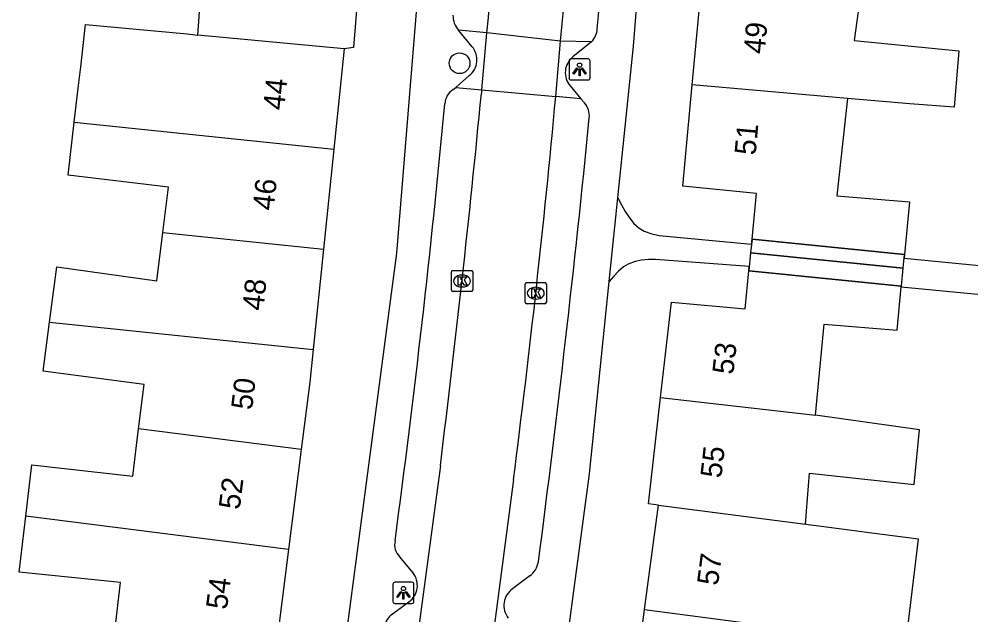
# Model space of a CAD drawing. Extents: x 163010 to 163853, y 382793 to 383982.
# Drawn here: x 163630.74 to 163675.61, y 383505.09 to 383533.18 of the extents above; entities that cross this region are included whole.
import ezdxf

# ---------------------------------------------------------------- set-up
doc = ezdxf.new("R2010")
doc.units = 0
for name, color, linetype in [('IMGEO_Boom', 7, 'Continuous'), ('IMGEO_Kolk', 7, 'Continuous'), ('IMGEO_Lichtpunt', 7, 'Continuous'), ('IMGEO_Pand', 7, 'Continuous'), ('IMGEO_Pand_nummerreeks', 7, 'Continuous'), ('IMGEO_Pand_overbouw', 7, 'Continuous'), ('IMGEO_Parkeervlak_open', 7, 'Continuous'), ('IMGEO_Rijbaan_lokaal_open', 7, 'Continuous'), ('IMGEO_Voetpad_open', 7, 'Continuous')]:
    doc.layers.add(name, color=color, linetype=linetype)

msp = doc.modelspace()

# ---------------------------------------------------------------- linework, layer by layer
at = {"layer": 'IMGEO_Boom'}
msp.add_circle((163651.504, 383531.101), 0.489, dxfattribs=at)
at = {"layer": 'IMGEO_Kolk'}
for p, q in [((163651.196, 383521.337), (163652.048, 383521.337)), ((163651.121, 383520.411), (163651.121, 383521.263)), ((163651.609, 383521.117), (163651.634, 383521.117)), ((163652.122, 383521.263), (163652.122, 383520.411)), ((163651.632, 383520.557), (163651.607, 383520.557)), ((163654.597, 383519.836), (163654.597, 383520.688)), ((163654.672, 383520.762), (163655.524, 383520.762)), ((163655.085, 383520.542), (163655.11, 383520.542)), ((163655.598, 383520.688), (163655.598, 383519.836)), ((163652.048, 383520.337), (163651.196, 383520.337)), ((163655.108, 383519.982), (163655.083, 383519.982)), ((163655.524, 383519.762), (163654.672, 383519.762))]:
    msp.add_line(p, q, dxfattribs=at)
for points in [[(163651.196, 383521.337), (163652.048, 383521.337)], [(163651.121, 383520.411), (163651.121, 383521.263)], [(163651.442, 383521.037), (163651.565, 383521.037), (163651.565, 383520.886), (163651.695, 383521.037), (163651.859, 383521.037), (163651.713, 383520.886), (163651.866, 383520.637), (163651.714, 383520.637), (163651.629, 383520.801), (163651.565, 383520.734), (163651.565, 383520.637), (163651.442, 383520.637), (163651.442, 383521.037)], [(163652.122, 383521.263), (163652.122, 383520.411)], [(163654.597, 383519.836), (163654.597, 383520.688)], [(163654.672, 383520.762), (163655.524, 383520.762)], [(163654.918, 383520.462), (163655.041, 383520.462), (163655.041, 383520.311), (163655.171, 383520.462), (163655.335, 383520.462), (163655.189, 383520.311), (163655.342, 383520.062), (163655.19, 383520.062), (163655.105, 383520.226), (163655.041, 383520.159), (163655.041, 383520.062), (163654.918, 383520.062), (163654.918, 383520.462)], [(163655.598, 383520.688), (163655.598, 383519.836)], [(163652.048, 383520.337), (163651.196, 383520.337)], [(163655.524, 383519.762), (163654.672, 383519.762)]]:
    msp.add_lwpolyline(points, dxfattribs=at)
for centre, start, end in [((163651.198, 383521.261), 91.552, 178.448), ((163651.198, 383521.261), 91.552, 178.448), ((163652.046, 383521.261), 1.552, 88.448), ((163652.046, 383521.261), 1.552, 88.448), ((163651.198, 383520.413), 181.552, 268.448), ((163651.198, 383520.413), 181.552, 268.448), ((163652.046, 383520.413), 271.552, 358.448), ((163652.046, 383520.413), 271.552, 358.448), ((163654.674, 383520.686), 91.552, 178.448), ((163654.674, 383520.686), 91.552, 178.448), ((163655.522, 383520.686), 1.552, 88.448), ((163655.522, 383520.686), 1.552, 88.448), ((163654.674, 383519.838), 181.552, 268.448), ((163654.674, 383519.838), 181.552, 268.448), ((163655.522, 383519.838), 271.552, 358.448), ((163655.522, 383519.838), 271.552, 358.448)]:
    msp.add_arc(centre, 0.0765, start, end, dxfattribs=at)
for centre, major_axis, ratio, start_param, end_param in [((163651.608, 383520.837), (-0.387, 0.002), 0.722429, 4.712389, 7.853982), ((163651.633, 383520.837), (-0.39, 0.002), 0.717154, 1.570796, 4.712389), ((163655.084, 383520.262), (-0.387, 0.002), 0.722429, 4.712389, 7.853982), ((163655.109, 383520.262), (-0.39, 0.002), 0.717154, 1.570796, 4.712389)]:
    msp.add_ellipse(centre, major_axis=major_axis, ratio=ratio, start_param=start_param, end_param=end_param, dxfattribs=at)
at = {"layer": 'IMGEO_Lichtpunt'}
for p, q in [((163656.663, 383531.213), (163656.663, 383530.406)), ((163656.663, 383531.213), (163656.663, 383530.406)), ((163657.565, 383531.308), (163656.757, 383531.308)), ((163657.565, 383531.308), (163656.757, 383531.308)), ((163657.659, 383530.406), (163657.659, 383531.213)), ((163657.659, 383530.406), (163657.659, 383531.213)), ((163656.757, 383530.312), (163657.565, 383530.312)), ((163656.757, 383530.312), (163657.565, 383530.312)), ((163648.359, 383506.543), (163648.359, 383505.736)), ((163648.359, 383506.543), (163648.359, 383505.736)), ((163649.261, 383506.638), (163648.453, 383506.638)), ((163649.261, 383506.638), (163648.453, 383506.638)), ((163649.355, 383505.736), (163649.355, 383506.543)), ((163649.355, 383505.736), (163649.355, 383506.543)), ((163648.453, 383505.642), (163649.261, 383505.642)), ((163648.453, 383505.642), (163649.261, 383505.642))]:
    msp.add_line(p, q, dxfattribs=at)
for points in [[(163657.037, 383530.877), (163657.076, 383530.849), (163656.888, 383530.587), (163656.85, 383530.614), (163657.037, 383530.877)], [(163657.139, 383530.829), (163657.186, 383530.829), (163657.186, 383530.507), (163657.139, 383530.507), (163657.139, 383530.829)], [(163657.249, 383530.849), (163657.287, 383530.876), (163657.474, 383530.614), (163657.435, 383530.586), (163657.249, 383530.849)], [(163648.733, 383506.207), (163648.772, 383506.179), (163648.584, 383505.917), (163648.546, 383505.944), (163648.733, 383506.207)], [(163648.835, 383506.159), (163648.882, 383506.159), (163648.882, 383505.837), (163648.835, 383505.837), (163648.835, 383506.159)], [(163648.945, 383506.179), (163648.983, 383506.206), (163649.17, 383505.944), (163649.131, 383505.916), (163648.945, 383506.179)]]:
    msp.add_lwpolyline(points, dxfattribs=at)
for centre in [(163657.162, 383531.011), (163648.858, 383506.341)]:
    msp.add_circle(centre, 0.0994, dxfattribs=at)
for centre, start, end in [((163656.757, 383531.213), 90, 180), ((163656.757, 383531.213), 90, 180), ((163657.565, 383531.213), 0, 90), ((163657.565, 383531.213), 0, 90), ((163656.757, 383530.406), 180, 270), ((163656.757, 383530.406), 180, 270), ((163657.565, 383530.406), 270, 0), ((163657.565, 383530.406), 270, 360), ((163648.453, 383506.543), 90, 180), ((163648.453, 383506.543), 90, 180), ((163649.261, 383506.543), 0, 90), ((163649.261, 383506.543), 0, 90), ((163648.453, 383505.736), 180, 270), ((163648.453, 383505.736), 180, 270), ((163649.261, 383505.736), 270, 0), ((163649.261, 383505.736), 270, 360)]:
    msp.add_arc(centre, 0.0946, start, end, dxfattribs=at)
at = {"layer": 'IMGEO_Pand'}
for points in [[(163639.17, 383532.431), (163639.186, 383532.666), (163639.214, 383533.074), (163639.329, 383534.717), (163634.486, 383535.045), (163634.757, 383537.908), (163639.56, 383537.533)], [(163646.918, 383536.937), (163646.504, 383531.841), (163646.065, 383531.785)], [(163662.464, 383530.09), (163662.945, 383535.072), (163663.349, 383535.036)], [(163670.406, 383534.36), (163670.106, 383532.166), (163675.039, 383531.68), (163674.815, 383529.028), (163672.724, 383529.181), (163669.792, 383529.441)], [(163633.341, 383528.325), (163633.525, 383529.918), (163633.642, 383530.935), (163633.872, 383532.927), (163638.658, 383532.479), (163639.17, 383532.431)], [(163646.065, 383531.785), (163639.17, 383532.431)], [(163646.065, 383531.785), (163645.577, 383527.058)], [(163665.292, 383522.81), (163665.508, 383524.957), (163662.035, 383525.301), (163662.464, 383530.09)], [(163669.792, 383529.441), (163662.464, 383530.09)], [(163669.792, 383529.441), (163669.571, 383527.439), (163669.286, 383524.856), (163672.717, 383524.57), (163672.475, 383522.082)], [(163637.517, 383523.118), (163637.778, 383525.258), (163633.052, 383525.817), (163633.341, 383528.325)], [(163633.341, 383528.325), (163645.577, 383527.058)], [(163645.577, 383527.058), (163645.089, 383522.333)], [(163632.174, 383518.895), (163632.52, 383521.511), (163637.239, 383520.842), (163637.517, 383523.118)], [(163637.517, 383523.118), (163645.089, 383522.333)], [(163665.292, 383522.81), (163672.475, 383522.082)], [(163645.089, 383522.333), (163644.601, 383517.607)], [(163660.982, 383515.344), (163661.501, 383519.845), (163664.962, 383519.53), (163665.142, 383521.316)], [(163672.329, 383520.567), (163672.331, 383520.588), (163665.142, 383521.316)], [(163668.277, 383514.505), (163668.699, 383518.808), (163672.13, 383518.513), (163672.329, 383520.567)], [(163636.373, 383513.865), (163636.635, 383515.963), (163631.868, 383516.582), (163632.174, 383518.895)], [(163632.174, 383518.895), (163644.601, 383517.607)], [(163644.601, 383517.607), (163644.443, 383516.074), (163644.038, 383512.89)], [(163660.877, 383510.27), (163660.405, 383510.332), (163660.982, 383515.344)], [(163660.982, 383515.344), (163668.277, 383514.505)], [(163667.809, 383509.367), (163667.825, 383509.567), (163667.859, 383509.986), (163668.005, 383511.779), (163672.938, 383511.244), (163673.192, 383513.827), (163668.277, 383514.505)], [(163631.055, 383509.754), (163631.347, 383512.176), (163636.095, 383511.637), (163636.373, 383513.865)], [(163644.038, 383512.89), (163636.373, 383513.865)], [(163644.038, 383512.89), (163643.438, 383508.177)], [(163660.229, 383505.356), (163660.8, 383509.688), (163660.846, 383510.037), (163660.877, 383510.27)], [(163660.877, 383510.27), (163667.809, 383509.367)], [(163635.67, 383504.287), (163635.259, 383504.334), (163635.523, 383506.619), (163630.736, 383507.109), (163631.055, 383509.754)], [(163643.438, 383508.177), (163631.055, 383509.754)], [(163672.537, 383503.736), (163673.147, 383508.671), (163670.946, 383508.958), (163668.442, 383509.284), (163667.943, 383509.349), (163667.809, 383509.367)], [(163643.438, 383508.177), (163642.838, 383503.463)], [(163659.613, 383500.677), (163660.229, 383505.356)], [(163660.229, 383505.356), (163670.271, 383504.034), (163672.537, 383503.736)]]:
    msp.add_lwpolyline(points, dxfattribs=at)
at = {"layer": 'IMGEO_Pand_overbouw'}
for points in [[(163665.292, 383522.81), (163665.227, 383522.166), (163672.413, 383521.438), (163672.475, 383522.082)], [(163672.413, 383521.438), (163665.227, 383522.166), (163665.142, 383521.316), (163672.331, 383520.588)]]:
    msp.add_lwpolyline(points, close=True, dxfattribs=at)
at = {"layer": 'IMGEO_Parkeervlak_open'}
for points in [[(163652.797, 383532.541), (163651.454, 383532.657)], [(163657.728, 383532.113), (163656.268, 383532.145)], [(163651.32, 383529.963), (163652.549, 383529.851)], [(163657.227, 383529.427), (163656.035, 383529.535)]]:
    msp.add_lwpolyline(points, dxfattribs=at)
at = {"layer": 'IMGEO_Rijbaan_lokaal_open'}
for points in [[(163652.549, 383529.851), (163652.797, 383532.541)], [(163656.268, 383532.145), (163652.797, 383532.541)], [(163656.035, 383529.535), (163656.153, 383530.84), (163656.268, 383532.145)], [(163652.549, 383529.851), (163652.541, 383529.764), (163652.533, 383529.678)], [(163652.549, 383529.851), (163656.035, 383529.535)], [(163650.598, 383512.143), (163648.963, 383500), (163648.058, 383493.823), (163646.395, 383482.657)], [(163654.044, 383511.479), (163652.86, 383502.509), (163652.485, 383500), (163649.817, 383482.144)]]:
    msp.add_lwpolyline(points, dxfattribs=at)
for centre, radius, start, end in [((163128.969, 383580.34), 529.497, 354.77774, 357.60665), ((163098.143, 383582.137), 556.867, 354.8903, 357.24209), ((163036.218, 383588.815), 619.145, 352.886549, 354.519145), ((163166.897, 383574.334), 491.186, 352.64799, 354.76707)]:
    msp.add_arc(centre, radius, start, end, dxfattribs=at)
at = {"layer": 'IMGEO_Voetpad_open'}
for points in [[(163658.962, 383524.75), (163659.697, 383531.901), (163660.432, 383540.99), (163661.591, 383561.834), (163661.958, 383574.608), (163662.083, 383587.709), (163661.993, 383592.571)], [(163650.155, 383542.304), (163650.073, 383541.048), (163648.525, 383522.141), (163645.733, 383500.962), (163643.319, 383484.202), (163638.405, 383450.859), (163635.538, 383451.29)], [(163652.094, 383531.879), (163651.454, 383532.657)], [(163657.728, 383532.113), (163656.847, 383531.4)], [(163651.32, 383529.963), (163651.961, 383530.521)], [(163651.199, 383529.858), (163651.32, 383529.963)], [(163656.718, 383530.031), (163657.227, 383529.427)], [(163657.227, 383529.427), (163657.391, 383529.232)], [(163658.556, 383520.805), (163658.962, 383524.75)], [(163658.962, 383524.75), (163659.135, 383524.423), (163659.315, 383524.106), (163659.509, 383523.812), (163659.726, 383523.55), (163659.971, 383523.331), (163660.213, 383523.186), (163660.573, 383523.058), (163660.913, 383522.98), (163665.268, 383522.571), (163665.292, 383522.81)], [(163672.475, 383522.082), (163672.458, 383521.905), (163685.363, 383520.662), (163685.559, 383524.152)], [(163665.142, 383521.316), (163665.161, 383521.512), (163660.742, 383521.857), (163660.411, 383521.843), (163660.087, 383521.815), (163659.778, 383521.757), (163659.453, 383521.637), (163659.229, 383521.497), (163658.992, 383521.293), (163658.771, 383521.058), (163658.556, 383520.805)], [(163651.412, 383448.849), (163648.459, 383449.318), (163656.052, 383500), (163657.626, 383511.754), (163658.556, 383520.805)], [(163672.329, 383520.567), (163685.287, 383519.313), (163684.764, 383516.091)], [(163649.311, 383507.088), (163648.671, 383507.858)], [(163654.811, 383506.936), (163654.003, 383506.331)], [(163648.275, 383505.095), (163649.119, 383505.707)]]:
    msp.add_lwpolyline(points, dxfattribs=at)
for centre, radius, start, end in [((163001.286, 383590.943), 659.287, 354.933252, 356.698562), ((163652.216, 383533.342), 1.024, 178.5769, 221.9326), ((163657.051, 383532.776), 0.947, 315.5713, 356.4157), ((163651.383, 383531.263), 0.941, 307.9317, 40.8811), ((163657.44, 383530.654), 0.954, 128.4823, 220.7516), ((163651.64, 383529.158), 0.827, 122.1766, 177.4824), ((163131.115, 383578.007), 521.985, 352.35614, 354.6342), ((163656.687, 383528.611), 0.938, 354.4084, 41.396), ((162967.971, 383596.925), 693.034, 352.594207, 354.335454), ((163649.183, 383508.396), 0.743, 166.09, 226.412), ((163654.149, 383507.81), 1.096, 307.1643, 348.7625), ((163648.538, 383506.492), 0.976, 306.518, 37.6518), ((163654.545, 383505.546), 0.954, 124.6082, 218.7603), ((163649.088, 383504.22), 1.194, 132.9273, 169.2624)]:
    msp.add_arc(centre, radius, start, end, dxfattribs=at)

# ---------------------------------------------------------------- texts
at = {"layer": 'IMGEO_Pand_nummerreeks'}
for s, rotation, p in [('49', 84.878, (163665.886, 383531.513)), ('44', 84.1045, (163643.229, 383528.859)), ('51', 84.878, (163665.458, 383526.74)), ('46', 84.1034, (163642.741, 383524.132)), ('48', 84.1046, (163642.254, 383519.41)), ('53', 83.4227, (163664.405, 383516.398)), ('50', 83.1936, (163641.72, 383514.729)), ('55', 83.4341, (163663.843, 383511.517)), ('52', 82.7448, (163641.134, 383510.03)), ('57', 82.4945, (163663.682, 383506.449)), ('54', 82.7466, (163640.534, 383505.318))]:
    msp.add_text(s, height=1, rotation=rotation, dxfattribs=at).set_placement(p)

doc.saveas('drawing.dxf')
